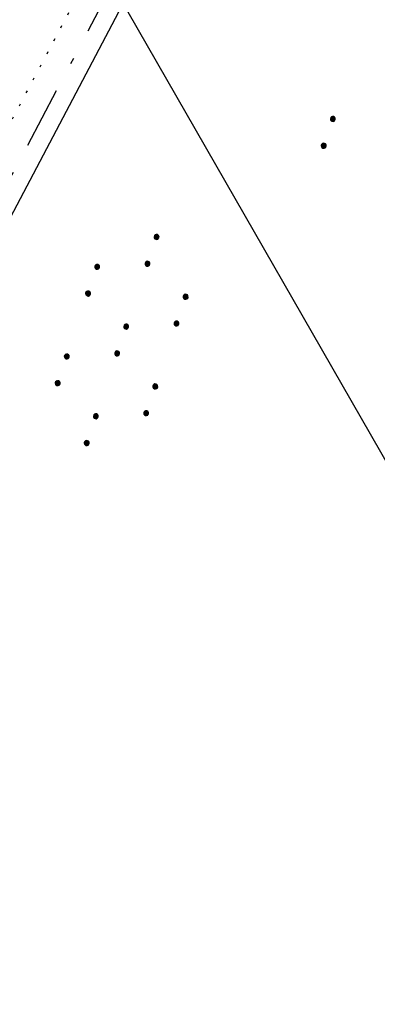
# Model space of a CAD drawing. Extents: x 510526 to 513920, y 467229 to 478797.
# Tile 309 of 467: x 511990 to 512019, y 475111 to 475192. Entities that reach past the tile are written whole.
import ezdxf

# ---------------------------------------------------------------- set-up
doc = ezdxf.new("R2010")
doc.units = 0
doc.header["$LTSCALE"] = 10
doc.header["$MEASUREMENT"] = 0
for name, pattern in [('LT00', [0]), ('LT08', [0.42, 0.2, -0.1, 0.02, -0.1]), ('PUNKTX2_STR', [0.6, 0.1, -0.5])]:
    doc.linetypes.add(name, pattern=pattern)
doc.layers.get('0').update_dxf_attribs({"linetype": 'LT00'})
for name, color, linetype in [('--WASSER_GRENZE', 180, 'PUNKTX2_STR'), ('DFK_KATASTER', 250, 'LT00'), ('DFK_NUTZUNG', 250, 'LT00'), ('GEMEINDEGRENZE', 3, 'LT08')]:
    doc.layers.add(name, color=color, linetype=linetype)

# ---------------------------------------------------------------- blocks, each defined once
blk = doc.blocks.new('SYMB7112')
at = {"color": 0, "linetype": 'ByBlock'}
for p, q in [((-0.13, 0.012919), (-0.13, -0.012919)), ((-0.125, -0.017105), (-0.125, 0.017105)), ((-0.12, 0.019164), (-0.12, -0.019164)), ((-0.115, -0.019796), (-0.115, 0.019796)), ((-0.11, 0.019164), (-0.11, -0.019164)), ((-0.105, -0.017105), (-0.105, 0.017105)), ((-0.1, 0.012919), (-0.1, -0.012919)), ((-0.095, -0.000126), (-0.095, 0.000146)), ((0.1, 0.012919), (0.1, -0.012919)), ((0.105, -0.017105), (0.105, 0.017105)), ((0.11, 0.019164), (0.11, -0.019164)), ((0.115, -0.019796), (0.115, 0.019796)), ((0.12, 0.019164), (0.12, -0.019164)), ((0.125, -0.017105), (0.125, 0.017105)), ((0.13, 0.012919), (0.13, -0.012919)), ((0.135, -0.000126), (0.135, 0.000146))]:
    blk.add_line(p, q, dxfattribs=at)
for points in [[(-0.095, 0), (-0.096981, 0.008678), (-0.10253, 0.015637), (-0.11055, 0.019499), (-0.11945, 0.019499), (-0.12747, 0.015637), (-0.133019, 0.008678), (-0.135, 0)], [(-0.135, 0), (-0.133019, -0.008678), (-0.12747, -0.015637), (-0.11945, -0.019499), (-0.11055, -0.019499), (-0.10253, -0.015637), (-0.096981, -0.008678), (-0.095, 0)], [(0.135, 0), (0.133019, 0.008678), (0.12747, 0.015637), (0.11945, 0.019499), (0.11055, 0.019499), (0.10253, 0.015637), (0.096981, 0.008678), (0.095, 0)], [(0.095, 0), (0.096981, -0.008678), (0.10253, -0.015637), (0.11055, -0.019499), (0.11945, -0.019499), (0.12747, -0.015637), (0.133019, -0.008678), (0.135, 0)]]:
    blk.add_lwpolyline(points, dxfattribs=at)
blk = doc.blocks.new('SYMB7110')
at = {"color": 0, "linetype": 'ByBlock'}
for p, q in [((-0.515, 0.392919), (-0.515, 0.367081)), ((-0.51, 0.362895), (-0.51, 0.397105)), ((-0.505, 0.399164), (-0.505, 0.360836)), ((-0.5, 0.360204), (-0.5, 0.399796)), ((-0.495, 0.399164), (-0.495, 0.360836)), ((-0.49, 0.362895), (-0.49, 0.397105)), ((-0.485, 0.392919), (-0.485, 0.367081)), ((-0.48, 0.379874), (-0.48, 0.380145)), ((-0.285, 0.392919), (-0.285, 0.367081)), ((-0.28, 0.362895), (-0.28, 0.397105)), ((-0.275, 0.399164), (-0.275, 0.360836)), ((-0.27, 0.360204), (-0.27, 0.399796)), ((-0.265, 0.399164), (-0.265, 0.360836)), ((-0.26, 0.362895), (-0.26, 0.397105)), ((-0.255, 0.392919), (-0.255, 0.367081)), ((-0.25, 0.379874), (-0.25, 0.380146)), ((0.255, 0.392919), (0.255, 0.367081)), ((0.26, 0.362895), (0.26, 0.397105)), ((0.265, 0.399164), (0.265, 0.360836)), ((0.27, 0.360204), (0.27, 0.399796)), ((0.275, 0.399164), (0.275, 0.360836)), ((0.28, 0.362895), (0.28, 0.397105)), ((0.285, 0.392919), (0.285, 0.367081)), ((0.29, 0.379874), (0.29, 0.380145)), ((0.485, 0.392919), (0.485, 0.367081)), ((0.49, 0.362895), (0.49, 0.397105)), ((0.495, 0.399164), (0.495, 0.360836)), ((0.5, 0.360204), (0.5, 0.399796)), ((0.505, 0.399164), (0.505, 0.360836)), ((0.51, 0.362895), (0.51, 0.397105)), ((0.515, 0.392919), (0.515, 0.367081)), ((0.52, 0.379874), (0.52, 0.380146)), ((-0.9, 0.012919), (-0.9, -0.012919)), ((-0.895, -0.017106), (-0.895, 0.017105)), ((-0.89, 0.019164), (-0.89, -0.019164)), ((-0.885, -0.019797), (-0.885, 0.019796)), ((-0.88, 0.019164), (-0.88, -0.019164)), ((-0.875, -0.017106), (-0.875, 0.017105)), ((-0.87, 0.012919), (-0.87, -0.012919)), ((-0.865, -0.000126), (-0.865, 0.000145)), ((-0.67, 0.012919), (-0.67, -0.012919)), ((-0.665, -0.017106), (-0.665, 0.017105)), ((-0.66, 0.019164), (-0.66, -0.019164)), ((-0.655, -0.019797), (-0.655, 0.019796)), ((-0.65, 0.019164), (-0.65, -0.019164)), ((-0.645, -0.017106), (-0.645, 0.017105)), ((-0.64, 0.012919), (-0.64, -0.012919)), ((-0.635, -0.000126), (-0.635, 0.000145)), ((-0.13, 0.012919), (-0.13, -0.012919)), ((-0.125, -0.017105), (-0.125, 0.017105)), ((-0.12, 0.019164), (-0.12, -0.019164)), ((-0.115, -0.019796), (-0.115, 0.019796)), ((-0.11, 0.019164), (-0.11, -0.019164)), ((-0.105, -0.017105), (-0.105, 0.017105)), ((-0.1, 0.012919), (-0.1, -0.012919)), ((-0.095, -0.000126), (-0.095, 0.000146)), ((0.1, 0.012919), (0.1, -0.012919)), ((0.105, -0.017105), (0.105, 0.017105)), ((0.11, 0.019164), (0.11, -0.019164)), ((0.115, -0.019796), (0.115, 0.019796)), ((0.12, 0.019164), (0.12, -0.019164)), ((0.125, -0.017105), (0.125, 0.017105)), ((0.13, 0.012919), (0.13, -0.012919)), ((0.135, -0.000126), (0.135, 0.000146)), ((0.64, 0.012919), (0.64, -0.012919)), ((0.645, -0.017105), (0.645, 0.017105)), ((0.65, 0.019164), (0.65, -0.019164)), ((0.655, -0.019796), (0.655, 0.019796)), ((0.66, 0.019164), (0.66, -0.019164)), ((0.665, -0.017105), (0.665, 0.017105)), ((0.67, 0.012919), (0.67, -0.012919)), ((0.675, -0.000126), (0.675, 0.000146)), ((0.87, 0.012919), (0.87, -0.012919)), ((0.875, -0.017105), (0.875, 0.017105)), ((0.88, 0.019164), (0.88, -0.019164)), ((0.885, -0.019796), (0.885, 0.019796)), ((0.89, 0.019164), (0.89, -0.019164)), ((0.895, -0.017105), (0.895, 0.017105)), ((0.9, 0.012919), (0.9, -0.012919)), ((0.905, -0.000126), (0.905, 0.000146)), ((-0.515, -0.367081), (-0.515, -0.392919)), ((-0.51, -0.397105), (-0.51, -0.362895)), ((-0.505, -0.360836), (-0.505, -0.399164)), ((-0.5, -0.399796), (-0.5, -0.360204)), ((-0.495, -0.360836), (-0.495, -0.399164)), ((-0.49, -0.397106), (-0.49, -0.362895)), ((-0.485, -0.367081), (-0.485, -0.392919)), ((-0.48, -0.380126), (-0.48, -0.379855)), ((-0.285, -0.367081), (-0.285, -0.392919)), ((-0.28, -0.397105), (-0.28, -0.362895)), ((-0.275, -0.360836), (-0.275, -0.399164)), ((-0.27, -0.399796), (-0.27, -0.360204)), ((-0.265, -0.360836), (-0.265, -0.399164)), ((-0.26, -0.397105), (-0.26, -0.362895)), ((-0.255, -0.367081), (-0.255, -0.392919)), ((-0.25, -0.380126), (-0.25, -0.379855)), ((0.255, -0.367081), (0.255, -0.392919)), ((0.26, -0.397105), (0.26, -0.362895)), ((0.265, -0.360836), (0.265, -0.399164)), ((0.27, -0.399796), (0.27, -0.360204)), ((0.275, -0.360836), (0.275, -0.399164)), ((0.28, -0.397105), (0.28, -0.362895)), ((0.285, -0.367081), (0.285, -0.392919)), ((0.29, -0.380126), (0.29, -0.379855)), ((0.485, -0.367081), (0.485, -0.392919)), ((0.49, -0.397105), (0.49, -0.362895)), ((0.495, -0.360836), (0.495, -0.399164)), ((0.5, -0.399796), (0.5, -0.360204)), ((0.505, -0.360836), (0.505, -0.399164)), ((0.51, -0.397105), (0.51, -0.362895)), ((0.515, -0.367081), (0.515, -0.392919)), ((0.52, -0.380126), (0.52, -0.379855))]:
    blk.add_line(p, q, dxfattribs=at)
for points in [[(-0.48, 0.38), (-0.481981, 0.388678), (-0.48753, 0.395637), (-0.49555, 0.399499), (-0.50445, 0.399499), (-0.51247, 0.395637), (-0.518019, 0.388678), (-0.52, 0.38), (-0.518019, 0.371322), (-0.51247, 0.364363), (-0.50445, 0.360501), (-0.49555, 0.360501), (-0.48753, 0.364363), (-0.481981, 0.371322), (-0.48, 0.38)], [(-0.25, 0.38), (-0.251981, 0.388678), (-0.25753, 0.395637), (-0.26555, 0.399499), (-0.27445, 0.399499), (-0.28247, 0.395637), (-0.288019, 0.388678), (-0.29, 0.38), (-0.288019, 0.371322), (-0.28247, 0.364363), (-0.27445, 0.360501), (-0.26555, 0.360501), (-0.25753, 0.364363), (-0.251981, 0.371322), (-0.25, 0.38)], [(0.29, 0.38), (0.288019, 0.388678), (0.28247, 0.395637), (0.27445, 0.399499), (0.26555, 0.399499), (0.25753, 0.395637), (0.251981, 0.388678), (0.25, 0.38), (0.251981, 0.371322), (0.25753, 0.364363), (0.26555, 0.360501), (0.27445, 0.360501), (0.28247, 0.364363), (0.288019, 0.371322), (0.29, 0.38)], [(0.52, 0.38), (0.518019, 0.388678), (0.51247, 0.395637), (0.50445, 0.399499), (0.495549, 0.399499), (0.48753, 0.395637), (0.481981, 0.388678), (0.48, 0.38), (0.481981, 0.371322), (0.48753, 0.364363), (0.495549, 0.360501), (0.50445, 0.360501), (0.51247, 0.364363), (0.518019, 0.371322), (0.52, 0.38)], [(-0.865, 0), (-0.866981, 0.008678), (-0.87253, 0.015637), (-0.88055, 0.019498), (-0.88945, 0.019498), (-0.89747, 0.015637), (-0.903019, 0.008678), (-0.905, 0)], [(-0.905, 0), (-0.903019, -0.008678), (-0.89747, -0.015637), (-0.88945, -0.019499), (-0.88055, -0.019499), (-0.87253, -0.015637), (-0.866981, -0.008678), (-0.865, 0)], [(-0.635, 0), (-0.636981, 0.008678), (-0.64253, 0.015637), (-0.65055, 0.019498), (-0.65945, 0.019498), (-0.66747, 0.015637), (-0.673019, 0.008678), (-0.675, 0)], [(-0.675, 0), (-0.673019, -0.008678), (-0.66747, -0.015637), (-0.65945, -0.019499), (-0.65055, -0.019499), (-0.64253, -0.015637), (-0.636981, -0.008678), (-0.635, 0)], [(-0.095, 0), (-0.096981, 0.008678), (-0.10253, 0.015637), (-0.11055, 0.019499), (-0.11945, 0.019499), (-0.12747, 0.015637), (-0.133019, 0.008678), (-0.135, 0)], [(-0.135, 0), (-0.133019, -0.008678), (-0.12747, -0.015637), (-0.11945, -0.019499), (-0.11055, -0.019499), (-0.10253, -0.015637), (-0.096981, -0.008678), (-0.095, 0)], [(0.135, 0), (0.133019, 0.008678), (0.12747, 0.015637), (0.11945, 0.019499), (0.11055, 0.019499), (0.10253, 0.015637), (0.096981, 0.008678), (0.095, 0)], [(0.095, 0), (0.096981, -0.008678), (0.10253, -0.015637), (0.11055, -0.019499), (0.11945, -0.019499), (0.12747, -0.015637), (0.133019, -0.008678), (0.135, 0)], [(0.675, 0), (0.673019, 0.008678), (0.66747, 0.015637), (0.65945, 0.019499), (0.65055, 0.019499), (0.64253, 0.015637), (0.636981, 0.008678), (0.635, 0)], [(0.635, 0), (0.636981, -0.008678), (0.64253, -0.015637), (0.65055, -0.019499), (0.65945, -0.019499), (0.66747, -0.015637), (0.673019, -0.008678), (0.675, 0)], [(0.905, 0), (0.903019, 0.008678), (0.89747, 0.015637), (0.88945, 0.019499), (0.88055, 0.019499), (0.87253, 0.015637), (0.866981, 0.008678), (0.865, 0)], [(0.865, 0), (0.866981, -0.008678), (0.87253, -0.015637), (0.88055, -0.019499), (0.88945, -0.019499), (0.89747, -0.015637), (0.903019, -0.008678), (0.905, 0)], [(-0.48, -0.38), (-0.481981, -0.371322), (-0.48753, -0.364363), (-0.49555, -0.360501), (-0.50445, -0.360501), (-0.51247, -0.364363), (-0.518019, -0.371322), (-0.52, -0.38), (-0.518019, -0.388678), (-0.51247, -0.395637), (-0.50445, -0.399499), (-0.49555, -0.399499), (-0.48753, -0.395637), (-0.481981, -0.388678), (-0.48, -0.38)], [(-0.25, -0.38), (-0.251981, -0.371322), (-0.25753, -0.364363), (-0.26555, -0.360501), (-0.27445, -0.360501), (-0.28247, -0.364363), (-0.288019, -0.371322), (-0.29, -0.38), (-0.288019, -0.388678), (-0.28247, -0.395637), (-0.27445, -0.399499), (-0.26555, -0.399499), (-0.25753, -0.395637), (-0.251981, -0.388678), (-0.25, -0.38)], [(0.29, -0.38), (0.288019, -0.371322), (0.28247, -0.364363), (0.27445, -0.360501), (0.26555, -0.360501), (0.25753, -0.364363), (0.251981, -0.371322), (0.25, -0.38), (0.251981, -0.388678), (0.25753, -0.395637), (0.26555, -0.399499), (0.27445, -0.399499), (0.28247, -0.395637), (0.288019, -0.388678), (0.29, -0.38)], [(0.52, -0.38), (0.518019, -0.371322), (0.51247, -0.364363), (0.50445, -0.360501), (0.495549, -0.360501), (0.48753, -0.364363), (0.481981, -0.371322), (0.48, -0.38), (0.481981, -0.388678), (0.48753, -0.395637), (0.495549, -0.399499), (0.50445, -0.399499), (0.51247, -0.395637), (0.518019, -0.388678), (0.52, -0.38)]]:
    blk.add_lwpolyline(points, dxfattribs=at)

msp = doc.modelspace()

# ---------------------------------------------------------------- linework, layer by layer
at = {"layer": '--WASSER_GRENZE', "ltscale": 0.2}
msp.add_line((511966.67, 475141.04), (512013.34, 475228.96), dxfattribs=at)
at = {"layer": 'DFK_KATASTER'}
for p, q in [((511970.29, 475139.973), (511997.83, 475192.147)), ((511998.554, 475192.159), (512025.767, 475144.78))]:
    msp.add_line(p, q, dxfattribs=at)
at = {"layer": 'GEMEINDEGRENZE', "ltscale": 2.5, "flags": 128}
msp.add_lwpolyline([(512449.042, 475402.043), (512420.177, 475407.565), (512394.807, 475414.054), (512349.273, 475430.894), (512332.552, 475438.84), (512267.813, 475490.734), (512251.305, 475522.191), (512242.372, 475555.297), (512229.966, 475584.983), (512227.01, 475610.403), (512238.863, 475661.136), (512275.546, 475791.694), (512297.962, 475860.403), (512299.316, 475864.34), (512322.104, 475898.593), (512340.391, 475931.958), (512366.594, 476019.311), (512318.086, 476028.592), (512312.283, 476031.122), (512305.694, 476033.81), (512287.822, 475996.961), (512243.161, 475928.693), (512232.748, 475919.285), (512200.581, 475820.897), (512193.735, 475799.022), (512174.798, 475704.059), (512153.081, 475591.513), (512137.53, 475520.718), (512131.519, 475505.406), (512079.506, 475365.736), (512045.164, 475285.065), (511996.853, 475193.51), (511968.58, 475139.946), (511923.925, 475031.144), (511909.15, 474966.235), (511901.23, 474898.737), (511940.213, 474729.591), (511948.11, 474671.168), (511959.932, 474649.278), (511949.368, 474579.355), (511923.586, 474424.01), (511922.286, 474397.281), (511902.072, 474265.529), (511883.418, 474171.19), (511840.834, 474046.671), (511811.057, 474002.189), (511789.857, 473974.022), (511738.643, 473910.572), (511734.929, 473905.975), (511711.896, 473880.455), (511676.775, 473841.536), (511661.057, 473825.368), (511656.149, 473820.18), (511647.785, 473811.308), (511604.862, 473771.83), (511589.09, 473758.195), (511554.149, 473690.454), (511530.615, 473670.042), (511510.607, 473640.164), (511417.146, 473647.451), (511399.927, 473617.635), (511399.303, 473598.994), (511391.568, 473572.158), (511385.527, 473532.588), (511382.424, 473506.568), (511379.564, 473490.687), (511376.762, 473467.525), (511377.202, 473446.756), (511375.159, 473429.799), (511374.8, 473404.865), (511375.414, 473387.274), (511377.463, 473378.267), (511379.748, 473364.153), (511381.834, 473342.87), (511384.505, 473307.855), (511383.005, 473292.206), (511378.941, 473272.503), (511363.924, 473241.627), (511343.536, 473221.822), (511333.863, 473218.847), (511320.582, 473208.545), (511312.839, 473198.803), (511304.613, 473186.129), (511295.338, 473174.248), (511276.665, 473143.257), (511247.062, 473107.829), (511220.154, 473075.522), (511209.956, 473060.179), (511192.691, 473040.287), (511159.706, 473009.473), (511137.791, 472985.618), (511138.234, 472997.658), (511133.946, 473001.3), (511127.754, 472996.4), (511117.541, 472978.813), (511095.455, 472960.681), (511068.721, 472945.374), (511062.623, 472935.673), (511054.274, 472932.268), (511004.989, 472918.683), (510993.385, 472905.545), (510985.6, 472889.865), (510969.156, 472866.894), (510956.817, 472847.223), (510952.628, 472840.298), (510942.144, 472834.756), (510925.191, 472825.028), (510922.969, 472827.249), (510875.459, 472874.79), (510825.127, 472925.202), (510821.3, 472929.056), (510869.782, 472985.538), (510927.923, 473053.118), (510935.973, 473062.469), (510982.9, 473117.01), (510983.353, 473117.614), (510990.272, 473126.704), (510995.255, 473137.196), (510997.977, 473148.976), (510999.628, 473159.454), (511014.288, 473252.434)], dxfattribs=at)

# ---------------------------------------------------------------- block references
at = {"layer": 'DFK_NUTZUNG', "xscale": 10, "yscale": 10, "zscale": 10, "rotation": 251.28826}
for name, p in [('SYMB7112', (512014.87, 475182.35)), ('SYMB7110', (511998.062, 475165.46))]:
    msp.add_blockref(name, p, dxfattribs=at)

doc.saveas('drawing.dxf')
